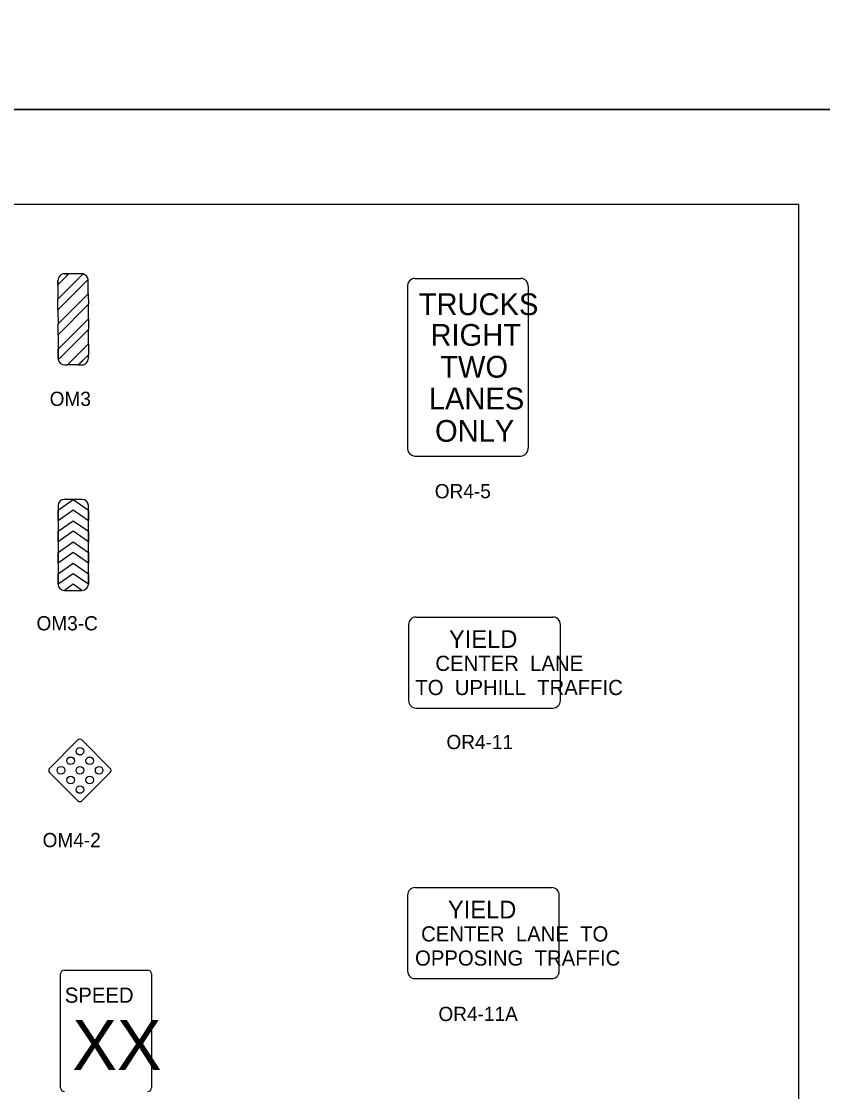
# Model space of a CAD drawing. Extents: x 42133 to 45533, y 41351 to 47951.
# Drawn here: x 43399 to 43821, y 45234 to 45798 of the extents above; entities that cross this region are included whole.
import ezdxf

# ---------------------------------------------------------------- set-up
doc = ezdxf.new("R2010")
doc.units = 0
for name, color, linetype in [('#plot_shape', 7, 'Continuous'), ('P_ODOT_PLAN_Border', 7, 'Continuous'), ('P_TRAF_SIGN_SignDetails', 7, 'Continuous')]:
    doc.layers.add(name, color=color, linetype=linetype)

msp = doc.modelspace()

# ---------------------------------------------------------------- linework, layer by layer
at = {"layer": '#plot_shape'}
for points in [[(42133.34, 45751.35), (43833.34, 45751.35), (43833.34, 46851.35), (42133.34, 46851.35)], [(42133.34, 44651.35), (43833.34, 44651.35), (43833.34, 45751.35), (42133.34, 45751.35)]]:
    msp.add_lwpolyline(points, close=True, dxfattribs=at)
at = {"layer": 'P_ODOT_PLAN_Border'}
msp.add_lwpolyline([(42208.34, 44701.35), (43808.34, 44701.35), (43808.34, 45701.35), (42208.34, 45701.35)], close=True, dxfattribs=at)
at = {"layer": 'P_TRAF_SIGN_SignDetails'}
for p, q in [((43423.73, 45664.83), (43417.94, 45659.04)), ((43417.96, 45651.52), (43431.19, 45664.76)), ((43423.73, 45664.86), (43421.48, 45664.86)), ((43421.48, 45664.86), (43423.73, 45664.86)), ((43430.39, 45664.86), (43423.73, 45664.86)), ((43431.19, 45664.76), (43431.18, 45664.77)), ((43417.93, 45661.31), (43417.94, 45659.05)), ((43417.94, 45659.05), (43417.93, 45661.31)), ((43417.94, 45659.05), (43417.95, 45651.55)), ((43433.89, 45661.78), (43417.96, 45645.84)), ((43433.95, 45654.3), (43433.94, 45661.32)), ((43606.05, 45662.45), (43661.86, 45662.45)), ((43417.96, 45638.31), (43433.93, 45654.28)), ((43433.95, 45654.3), (43433.96, 45648.6)), ((43602.05, 45657.77), (43602.05, 45573.55)), ((43665.84, 45573.55), (43665.84, 45657.77)), ((43417.96, 45645.84), (43417.95, 45651.54)), ((43433.94, 45648.63), (43417.99, 45632.67)), ((43433.97, 45641.09), (43433.96, 45648.6)), ((43417.96, 45645.84), (43417.98, 45638.4)), ((43417.98, 45638.4), (43417.96, 45638.31)), ((43417.99, 45632.7), (43417.98, 45638.4)), ((43417.99, 45625.13), (43433.96, 45641.1)), ((43433.97, 45641.09), (43433.98, 45635.4)), ((43417.99, 45632.68), (43418, 45625.16)), ((43433.96, 45635.43), (43418.12, 45619.57)), ((43434, 45627.87), (43433.98, 45635.39)), ((43418, 45625.16), (43417.99, 45625.13)), ((43418, 45625.16), (43418.01, 45620.39)), ((43418.01, 45620.39), (43418, 45625.16)), ((43422.96, 45616.87), (43434, 45627.91)), ((43434, 45627.91), (43434, 45622.24)), ((43428.6, 45616.84), (43433.97, 45622.21)), ((43434, 45622.24), (43428.7, 45616.93)), ((43434.01, 45620.4), (43434, 45622.23)), ((43421.55, 45616.85), (43422.98, 45616.85)), ((43423, 45616.85), (43422.96, 45616.87)), ((43428.64, 45616.85), (43423, 45616.85)), ((43428.64, 45616.85), (43430.47, 45616.85)), ((43606.05, 45568.87), (43661.86, 45568.87)), ((43417.99, 45540.34), (43425.98, 45546)), ((43430.74, 45546), (43421.22, 45546)), ((43425.98, 45546), (43433.97, 45540.41)), ((43417.99, 45542.77), (43417.99, 45501.31)), ((43417.99, 45540.34), (43417.99, 45534.76)), ((43425.98, 45540.34), (43417.99, 45534.82)), ((43417.99, 45534.82), (43417.99, 45540.34)), ((43433.97, 45534.82), (43425.98, 45540.34)), ((43433.97, 45501.31), (43433.97, 45542.77)), ((43433.97, 45540.41), (43433.97, 45534.82)), ((43417.99, 45529.24), (43425.98, 45534.82)), ((43425.98, 45534.82), (43433.97, 45529.24)), ((43425.98, 45529.24), (43417.99, 45523.65)), ((43417.99, 45523.65), (43417.99, 45529.24)), ((43433.97, 45523.65), (43425.98, 45529.24)), ((43433.97, 45529.24), (43433.97, 45523.65)), ((43417.99, 45518.07), (43425.98, 45523.65)), ((43425.98, 45523.65), (43433.97, 45518.07)), ((43425.98, 45518.07), (43417.99, 45512.49)), ((43417.99, 45512.49), (43417.99, 45518.07)), ((43433.97, 45512.49), (43425.98, 45518.07)), ((43433.97, 45518.07), (43433.97, 45512.49)), ((43417.99, 45506.9), (43425.98, 45512.49)), ((43425.98, 45512.49), (43433.97, 45506.9)), ((43425.98, 45506.9), (43417.99, 45501.31)), ((43417.99, 45501.31), (43417.99, 45506.9)), ((43433.97, 45501.31), (43425.98, 45506.9)), ((43433.97, 45506.9), (43433.97, 45501.31)), ((43425.98, 45501.31), (43421.37, 45498.09)), ((43430.6, 45498.09), (43425.98, 45501.31)), ((43421.22, 45498.09), (43430.74, 45498.09)), ((43421.37, 45498.09), (43430.6, 45498.09)), ((43606.68, 45484.08), (43678.65, 45484.08)), ((43602.68, 45480.08), (43602.68, 45440.1)), ((43682.65, 45440.1), (43682.65, 45480.08)), ((43606.68, 45436.11), (43678.65, 45436.11)), ((43413.53, 45404.37), (43428.47, 45419.31)), ((43445.54, 45404.37), (43430.6, 45419.31)), ((43445.54, 45404.37), (43430.6, 45419.31)), ((43428.47, 45387.3), (43413.53, 45402.24)), ((43445.54, 45402.24), (43430.6, 45387.3)), ((43602.13, 45337.58), (43602.13, 45297.6)), ((43606.13, 45341.58), (43678.1, 45341.58)), ((43682.1, 45297.6), (43682.1, 45337.58)), ((43421.32, 45298.07), (43465.29, 45298.07)), ((43419.31, 45236.1), (43419.31, 45296.07)), ((43467.29, 45296.07), (43467.29, 45236.1)), ((43606.13, 45293.6), (43678.1, 45293.6))]:
    msp.add_line(p, q, dxfattribs=at)
for centre in [(43429.53, 45413.4), (43419.55, 45403.31), (43424.64, 45408.34), (43429.53, 45403.31), (43434.69, 45408.34), (43439.64, 45403.31), (43424.64, 45398.18), (43434.69, 45398.22), (43429.53, 45393.21)]:
    msp.add_circle(centre, 2, dxfattribs=at)
for centre, radius, start, end in [((43421.48, 45661.32), 3.54, 90, 180.1108), ((43421.48, 45661.32), 3.54, 90, 180.1108), ((43430.39, 45661.32), 3.54, 77.244, 90), ((43430.39, 45661.32), 3.54, 7.6247, 77.244), ((43430.39, 45661.32), 3.54, 0.1123, 7.6247), ((43421.55, 45620.39), 3.54, 180.1016, 193.8237), ((43421.55, 45620.39), 3.54, 180.1016, 193.8237), ((43421.55, 45620.39), 3.54, 194.0469, 270), ((43430.47, 45620.39), 3.54, 270, 0.0865), ((43421.22, 45542.77), 3.23, 90, 180), ((43430.74, 45542.77), 3.23, 0, 90), ((43421.22, 45501.31), 3.23, 180, 270), ((43430.74, 45501.31), 3.23, 270, 0), ((43606.68, 45480.08), 4, 90, 180), ((43678.65, 45480.08), 4, 360, 90), ((43606.68, 45440.1), 4, 180, 270), ((43678.65, 45440.1), 4, 270, 0), ((43429.53, 45418.25), 1.5, 45.0123, 135), ((43414.59, 45403.31), 1.5, 135, 225.0172), ((43414.59, 45403.31), 1.5, 135, 225.0172), ((43444.47, 45403.31), 1.5, 315, 44.9762), ((43429.53, 45388.37), 1.5, 224.9829, 315), ((43606.13, 45337.58), 4, 90, 180), ((43678.1, 45337.58), 4, 360, 90), ((43421.31, 45296.07), 2, 90, 180), ((43465.29, 45296.07), 2, 0, 90), ((43606.13, 45297.6), 4, 180, 270), ((43678.1, 45297.6), 4, 270, 0), ((43421.31, 45236.1), 2, 180, 270), ((43465.29, 45236.1), 2, 270, 0)]:
    msp.add_arc(centre, radius, start, end, dxfattribs=at)
for centre, major_axis, start_param, end_param in [((43606.04, 45657.77), (0, -4.68), 3.141593, 4.712389), ((43661.86, 45657.77), (0, 4.68), 4.712389, 6.283185), ((43606.04, 45573.55), (0, -4.68), 4.712389, 6.283185), ((43661.86, 45573.55), (0, 4.68), 3.141593, 4.712389)]:
    msp.add_ellipse(centre, major_axis=major_axis, ratio=0.852061, start_param=start_param, end_param=end_param, dxfattribs=at)

# ---------------------------------------------------------------- texts
for s, height, p in [('TRUCKS', 11.466, (43608.04, 45643.1)), ('RIGHT', 11.466, (43614.22, 45626.92)), ('TWO', 11.466, (43619.35, 45610.16)), ('OM3', 7.5, (43413.57, 45595.25)), ('LANES', 11.466, (43613.35, 45593.41)), ('ONLY', 11.466, (43616.62, 45576.37)), ('OR4-5', 7.5, (43616.48, 45546.6)), ('OM3-C', 7.5, (43406.64, 45477.04)), ('YIELD', 9.325, (43623.97, 45467.81)), ('CENTER  LANE', 7.9962, (43616.83, 45455.68)), ('TO  UPHILL  TRAFFIC', 7.9962, (43606.26, 45442.96)), ('OR4-11', 7.5, (43622.64, 45414.48)), ('OM4-2', 7.5, (43409.85, 45362.84)), ('YIELD', 9.325, (43623.42, 45325.31)), ('CENTER  LANE  TO', 7.9962, (43609.3, 45313.17)), ('OPPOSING  TRAFFIC', 7.9962, (43606.1, 45300.46)), ('SPEED', 7.995, (43421.55, 45280.91)), ('OR4-11A', 7.5, (43618.42, 45271.27)), ('XX', 26.33, (43425.56, 45245.55))]:
    msp.add_text(s, height=height, dxfattribs=at).set_placement(p)

doc.saveas('drawing.dxf')
